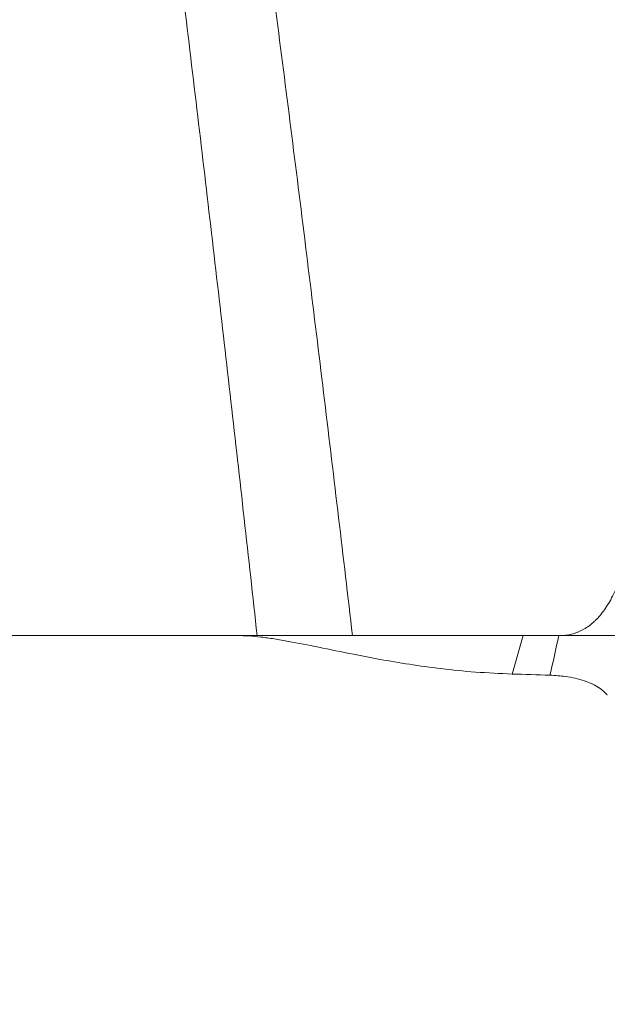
# Model space of a CAD drawing. Header units: millimetres. Extents: x -10 to 594, y 0 to 420.
# Tile 634 of 656: x 481.45 to 483.75, y 135.45 to 139.3. Entities that reach past the tile are written whole.
import ezdxf

# ---------------------------------------------------------------- set-up
doc = ezdxf.new("R2010")
doc.units = ezdxf.units.MM
doc.layers.add('1', color=7, linetype='Continuous', true_color=0xffffff)
doc.styles.add('Calibri', font='txt')
doc.dimstyles.get("Standard").update_dxf_attribs({"dimtxt": 0.18, "dimasz": 0.18, "dimexe": 0.18, "dimexo": 0.0625, "dimgap": 0.09, "dimtad": 0, "dimtih": 1, "dimtoh": 1, "dimdec": 4, "dimzin": 0, "dimdsep": 46, "dimtxsty": 'Standard', "dimcen": 0.09, "dimadec": 0, "dimazin": 0, "dimtfac": 1, "dimtdec": 4, "dimtofl": 0, "dimtmove": 0, "dimatfit": 3, "dimfxl": 0, "dimtolj": 1, "dimtzin": 0, "dimarcsym": 0})

# ---------------------------------------------------------------- blocks, each defined once
blk = doc.blocks.new('_U14')
at = {"layer": '1', "color": 18, "lineweight": 13}
for p, q in [((426.9166, 131.3436), (426.9166, 193.6581)), ((499.0131, 131.3436), (499.0131, 193.6581)), ((426.9166, 191.6581), (456.7384, 191.6581)), ((499.0131, 191.6581), (469.1913, 191.6581))]:
    blk.add_line(p, q, dxfattribs=at)
at = {"layer": '1', "color": 18}
for points in [[(426.9166, 191.6581), (430.4166, 192.5959), (430.4166, 190.7203)], [(499.0131, 191.6581), (495.5131, 190.7203), (495.5131, 192.5959)]]:
    blk.add_solid(points, dxfattribs=at)
at = {"layer": '1', "color": 18, "linetype": 'Continuous', "lineweight": 13, "char_height": 3.5, "attachment_point": 7, "line_spacing_factor": 1.399613, "style": 'Calibri'}
for s, insert in [('\\fCalibri|b0|i0;\\W1.0000;1.44', (458.4239, 188.6745)), ('\\fCalibri|b0|i0;\\W1.0000;DEFLATED TUBE WIDTH', (436.9404, 181.6648))]:
    blk.add_mtext(s, dxfattribs=dict(at, insert=insert))

msp = doc.modelspace()

# ---------------------------------------------------------------- linework, layer by layer
at = {"layer": '1', "color": 155, "linetype": 'Continuous', "lineweight": 18}
for p, q in [((483.1187, 136.8898), (483.5617, 136.8898)), ((483.2513, 136.8898), (483.5292, 136.8898)), ((483.5491, 136.8898), (483.7871, 136.8898))]:
    msp.add_line(p, q, dxfattribs=at)
at = {"layer": '1', "color": 155, "linetype": 'Continuous', "lineweight": 13}
msp.add_line((483.3742, 136.7393), (483.4179, 136.8898), dxfattribs=at)
at = {"layer": '1', "color": 155, "linetype": 'Continuous', "lineweight": 18}
msp.add_ellipse((488.936, 135.3897), major_axis=(-22.6404, 0.9689), ratio=0.050587, start_param=4.956005, end_param=4.962754, dxfattribs=at)
at = {"layer": '1', "color": 155, "linetype": 'Continuous', "lineweight": 13}
for points in [[(482.2875, 140.5688), (482.329, 140.2625), (482.3697, 139.9562), (482.4497, 139.3434), (482.4889, 139.0369), (482.5659, 138.4238), (482.6037, 138.1172), (482.678, 137.5039), (482.7145, 137.1972), (482.7503, 136.8904)], [(482.3774, 136.89), (482.3438, 137.1953), (482.3097, 137.5006), (482.2402, 138.1111), (482.2048, 138.4163), (482.1329, 139.0266), (482.0963, 139.3316), (482.0217, 139.9417), (481.9838, 140.2466), (481.9451, 140.5515)]]:
    msp.add_open_spline(points, degree=3, knots=[0, 0, 0, 0, 0.25, 0.25, 0.5, 0.5, 0.75, 0.75, 1, 1, 1, 1], dxfattribs=at)
at = {"layer": '1', "color": 155, "linetype": 'Continuous', "lineweight": 18}
for points, knots in [([(483.5617, 136.8898), (483.5774, 136.8898), (483.5926, 136.8916), (483.6222, 136.899), (483.6365, 136.9045), (483.6642, 136.9193), (483.6775, 136.9286), (483.692, 136.9413), (483.6936, 136.9428), (483.6968, 136.9457), (483.6984, 136.9472), (483.7032, 136.9519), (483.7063, 136.955), (483.7155, 136.965), (483.7215, 136.972), (483.7389, 136.9946), (483.7498, 137.0114), (483.7651, 137.0393), (483.775, 137.0589), (483.7843, 137.0803), (483.7932, 137.1027), (483.7974, 137.1144), (483.8056, 137.1387), (483.8134, 137.1639), (483.8239, 137.204), (483.8301, 137.2324), (483.833, 137.247)], [0, 0, 0, 0, 0.125, 0.125, 0.25, 0.25, 0.375, 0.375, 0.390625, 0.390625, 0.40625, 0.40625, 0.4375, 0.4375, 0.5, 0.5, 0.625, 0.625, 0.6875, 0.75, 0.75, 0.8125, 0.8125, 0.875, 0.9375, 1, 1, 1, 1]), ([(470.4753, 136.8898), (470.9631, 136.8898), (471.9375, 136.8898), (472.91, 136.8898), (473.8816, 136.8898), (474.3669, 136.8898), (475.0941, 136.8898), (475.3364, 136.8898), (475.6996, 136.8898), (475.8812, 136.8898), (476.0627, 136.8898), (476.1837, 136.8898), (476.2442, 136.8898), (476.7885, 136.8898), (477.2712, 136.8898), (478.2341, 136.8898), (478.7144, 136.8898), (479.6727, 136.8898), (480.1507, 136.8898), (481.1042, 136.8898), (481.5799, 136.8898), (482.0543, 136.8898)], [0, 0, 0, 0, 0.125, 0.25, 0.25, 0.375, 0.375, 0.4375, 0.4375, 0.46875, 0.484375, 0.484375, 0.5, 0.5, 0.625, 0.625, 0.75, 0.75, 0.875, 0.875, 1, 1, 1, 1]), ([(482.3774, 136.89), (482.3236, 136.8899), (482.2698, 136.8899), (482.1621, 136.8898), (482.1082, 136.8898), (482.0543, 136.8898)], [0, 0, 0, 0, 0.5, 0.5, 1, 1, 1, 1]), ([(482.3009, 136.8898), (482.3153, 136.8895), (482.3444, 136.8889), (482.3925, 136.8842), (482.4444, 136.8771), (482.5175, 136.8646), (482.6184, 136.8444), (482.7396, 136.8192), (482.8595, 136.7961), (482.9739, 136.7767), (483.0985, 136.7595), (483.2328, 136.7456), (483.3264, 136.7415), (483.3742, 136.7393)], [0, 0, 0, 0, 0.061134, 0.123045, 0.185859, 0.249702, 0.371381, 0.499914, 0.591022, 0.686473, 0.786386, 0.890864, 1, 1, 1, 1]), ([(482.3774, 136.89), (482.3969, 136.89), (482.416, 136.89), (482.4535, 136.8901), (482.4718, 136.8901), (482.5077, 136.8901), (482.5252, 136.8901), (482.5466, 136.8902), (482.5509, 136.8902), (482.5594, 136.8902), (482.5636, 136.8902), (482.5761, 136.8902), (482.5842, 136.8902), (482.6082, 136.8902), (482.6387, 136.8903), (482.6666, 136.8903), (482.6865, 136.8903), (482.6929, 136.8903), (482.7024, 136.8903), (482.7055, 136.8903), (482.7116, 136.8904), (482.7146, 136.8904), (482.7293, 136.8904), (482.7402, 136.8904), (482.7503, 136.8904)], [0, 0, 0, 0, 0.125, 0.125, 0.25, 0.25, 0.375, 0.375, 0.40625, 0.40625, 0.4375, 0.4375, 0.5, 0.5, 0.625, 0.75, 0.75, 0.8125, 0.8125, 0.84375, 0.84375, 0.875, 0.875, 1, 1, 1, 1]), ([(482.5376, 136.8902), (482.5463, 136.8902), (482.555, 136.8902), (482.594, 136.8903), (482.6241, 136.8903), (482.6839, 136.8903), (482.7136, 136.8903), (482.7723, 136.8902), (482.8013, 136.8901), (482.8444, 136.89), (482.8586, 136.8899), (482.8869, 136.8898), (482.9009, 136.8898), (482.9428, 136.8896), (482.9702, 136.8896), (483.0244, 136.8896), (483.051, 136.8896), (483.0773, 136.8898)], [0, 0, 0, 0, 0.045498, 0.045498, 0.204582, 0.204582, 0.363665, 0.363665, 0.522749, 0.522749, 0.602291, 0.602291, 0.681833, 0.681833, 0.840916, 0.840916, 1, 1, 1, 1]), ([(482.7503, 136.8904), (482.8193, 136.8905), (482.888, 136.8905), (482.9896, 136.8905), (483.0232, 136.8904), (483.0731, 136.8903), (483.0897, 136.8903), (483.1226, 136.8902), (483.139, 136.8902), (483.1715, 136.8901), (483.1876, 136.89), (483.2197, 136.8899), (483.2356, 136.8899), (483.2829, 136.8897), (483.314, 136.8896), (483.3751, 136.8895), (483.4052, 136.8894), (483.4643, 136.8895), (483.4934, 136.8896), (483.5219, 136.8898)], [0, 0, 0, 0, 0.25, 0.25, 0.375, 0.375, 0.4375, 0.4375, 0.5, 0.5, 0.5625, 0.5625, 0.625, 0.625, 0.75, 0.75, 0.875, 0.875, 1, 1, 1, 1]), ([(483.5224, 136.7349), (483.5429, 136.7337), (483.5908, 136.7308), (483.6518, 136.7161), (483.6968, 136.6969), (483.7217, 136.6809), (483.7369, 136.6679), (483.7436, 136.6601), (483.7468, 136.6564)], [0, 0, 0, 0, 0.213594, 0.499893, 0.697162, 0.833196, 0.919218, 1, 1, 1, 1])]:
    msp.add_open_spline(points, degree=3, knots=knots, dxfattribs=at)
for points, degree in [([(482.7924, 136.8901), (483.0737, 136.8902)], 1), ([(483.0773, 136.8898), (483.0912, 136.8898), (483.105, 136.8898), (483.1187, 136.8898)], 3), ([(483.5219, 136.8898), (483.3737, 136.8898), (483.2255, 136.8898), (483.0773, 136.8898)], 3), ([(483.5219, 136.8898), (483.5353, 136.8898), (483.5485, 136.8898), (483.5617, 136.8898)], 3)]:
    msp.add_open_spline(points, degree=degree, dxfattribs=at)
at = {"layer": '1', "color": 155, "linetype": 'Continuous', "lineweight": 13}
msp.add_open_spline([(483.5224, 136.7349), (483.5346, 136.7864), (483.5461, 136.838), (483.557, 136.8897)], degree=3, dxfattribs=at)

# ---------------------------------------------------------------- dimensions: what is measured, and where the dimension line sits
at = {"layer": '1', "color": 18, "linetype": 'Continuous', "lineweight": 13}
dim = msp.add_linear_dim(base=(426.9166, 191.6581), p1=(499.0131, 131.3436), p2=(426.9166, 131.3436), text=' <> \\P\\fCalibri|b0|i0;\\C18;{\\H1.00x;\\fCalibri|b0|i0;DEFLATED TUBE WIDTH\\fCalibri|b0|i0;}\\C18;', dimstyle='Standard', override={"dimtxt": 3.5, "dimasz": 3.5, "dimexe": 2, "dimexo": 0, "dimgap": 1.5, "dimtih": 0, "dimtoh": 0, "dimdec": 2, "dimlfac": 0.02, "dimdsep": 46, "dimlunit": 2, "dimtxsty": 'Calibri', "dimsah": 1, "dimse1": 0, "dimse2": 0, "dimsd1": 0, "dimsd2": 0, "dimclrd": 18, "dimclre": 18, "dimclrt": 18, "dimtol": 0, "dimtm": -0.1, "dimtfac": 1, "dimtdec": 2, "dimtofl": 1, "dimtmove": 0, "dimlwd": 13, "dimlwe": 13}, dxfattribs=at)
dim.commit()
dim.dimension.update_dxf_attribs({"geometry": '_U14', "text_midpoint": (462.9649, 191.6581), "dimtype": 160})

doc.saveas('drawing.dxf')
